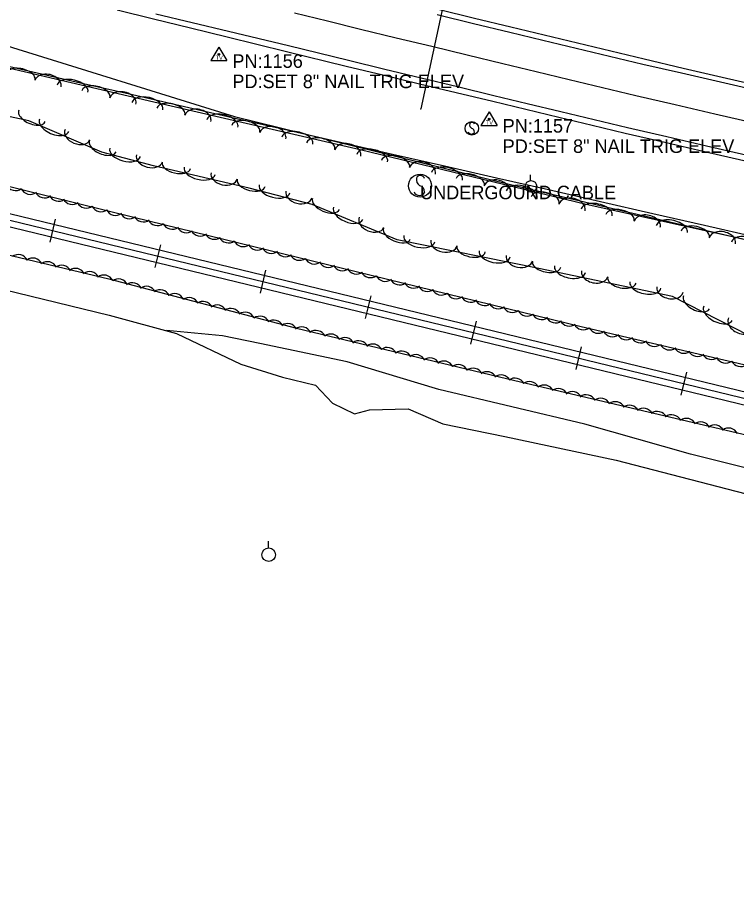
# Model space of a CAD drawing. Extents: x 1441650 to 1491889, y 345904 to 358319.
# Drawn here: x 1455683.2 to 1455949, y 351814.4 to 352134.5 of the extents above; entities that cross this region are included whole.
import ezdxf

# ---------------------------------------------------------------- set-up
doc = ezdxf.new("R2010")
doc.units = 0
for name, color, linetype in [('S_EDGE_PAVEMENT', 7, 'Continuous'), ('S_PAVEMENT_CROWN', 7, 'Continuous'), ('S_RAILROAD', 7, 'Continuous'), ('S_SECONDARY_CTL', 7, 'Continuous'), ('S_SECONDARY_CTL_ANNOT', 7, 'Continuous'), ('S_SHOULDER', 7, 'Continuous'), ('S_SIGN', 7, 'Continuous'), ('S_SIGN_ANNOT', 7, 'Continuous'), ('S_STREAM', 7, 'Continuous'), ('S_TREE', 7, 'Continuous'), ('S_UTILITY_POLE', 7, 'Continuous'), ('S_UTL_PT_SYM', 7, 'Continuous'), ('S_WATER_UTILITIES', 7, 'Continuous')]:
    doc.layers.add(name, color=color, linetype=linetype)

msp = doc.modelspace()

# ---------------------------------------------------------------- linework, layer by layer
at = {"layer": 'S_EDGE_PAVEMENT'}
for points in [[(1455734.36, 352135.81), (1455747.79, 352132.61), (1455761.22, 352129.41), (1455783.4, 352124.02), (1455805.57, 352118.63), (1455819.01, 352115.38), (1455832.44, 352112.14), (1455845.87, 352108.89), (1455859.31, 352105.64), (1455871.65, 352102.68), (1455884, 352099.71), (1455896.35, 352096.75), (1455908.69, 352093.78), (1455923.27, 352090.42), (1455937.84, 352087.06), (1455952.42, 352083.71)], [(1455838.37, 352135.52), (1455851.76, 352132.25), (1455865.15, 352128.99), (1455877.44, 352126.05), (1455889.72, 352123.11), (1455902.01, 352120.17), (1455914.3, 352117.22), (1455928.68, 352113.92), (1455943.05, 352110.61), (1455957.43, 352107.3)]]:
    msp.add_lwpolyline(points, dxfattribs=at)
at = {"layer": 'S_PAVEMENT_CROWN'}
msp.add_lwpolyline([(1455785.69, 352136.14), (1455797.86, 352133.15), (1455810.03, 352130.16), (1455823.18, 352126.96), (1455836.33, 352123.77), (1455849.48, 352120.58), (1455862.63, 352117.38), (1455874.9, 352114.44), (1455887.17, 352111.5), (1455899.44, 352108.56), (1455911.72, 352105.62), (1455926.32, 352102.23), (1455940.93, 352098.85), (1455955.53, 352095.46)], dxfattribs=at)
at = {"layer": 'S_RAILROAD'}
for p, q in [((1455697.22, 352059.91), (1455695.18, 352051.48)), ((1455696.76, 352058), (1455696.75, 352057.97)), ((1455695.65, 352053.42), (1455695.67, 352053.52)), ((1455736.1, 352050.49), (1455734.05, 352042.06)), ((1455735.63, 352048.58), (1455735.63, 352048.54)), ((1455734.53, 352044), (1455734.55, 352044.1)), ((1455774.97, 352041.06), (1455772.93, 352032.63)), ((1455774.51, 352039.15), (1455774.5, 352039.12)), ((1455773.4, 352034.58), (1455773.43, 352034.68)), ((1455813.85, 352031.64), (1455811.81, 352023.21)), ((1455813.39, 352029.73), (1455813.38, 352029.7)), ((1455812.28, 352025.15), (1455812.3, 352025.25)), ((1455852.73, 352022.22), (1455850.68, 352013.79)), ((1455852.26, 352020.31), (1455852.26, 352020.27)), ((1455851.16, 352015.73), (1455851.18, 352015.83)), ((1455891.6, 352012.79), (1455889.56, 352004.36)), ((1455891.14, 352010.88), (1455891.13, 352010.85)), ((1455890.03, 352006.31), (1455890.06, 352006.41)), ((1455930.48, 352003.37), (1455928.44, 351994.94)), ((1455930.02, 352001.46), (1455930.01, 352001.43)), ((1455928.91, 351996.88), (1455928.93, 351996.98))]:
    msp.add_line(p, q, dxfattribs=at)
for points in [[(1455455.77, 352113.97), (1456682.11, 351816.72)], [(1455456.15, 352116.32), (1456682.67, 351819.03)], [(1455455.4, 352111.66), (1456681.56, 351814.45)], [(1455696.17, 352055.7), (1455696.2, 352055.69)], [(1455735.05, 352046.28), (1455735.08, 352046.27)], [(1455773.92, 352036.85), (1455773.95, 352036.85)], [(1455812.8, 352027.43), (1455812.83, 352027.42)], [(1455851.68, 352018.01), (1455851.71, 352018)], [(1455890.55, 352008.58), (1455890.58, 352008.58)], [(1455929.43, 351999.16), (1455929.46, 351999.15)]]:
    msp.add_lwpolyline(points, dxfattribs=at)
at = {"layer": 'S_SECONDARY_CTL'}
for p, q in [((1455757.69, 352123.43), (1455754.68, 352118.48)), ((1455757.69, 352123.43), (1455760.63, 352118.48)), ((1455754.68, 352118.48), (1455760.63, 352118.48)), ((1455857.55, 352099.52), (1455854.54, 352094.56)), ((1455857.55, 352099.52), (1455860.5, 352094.56)), ((1455854.54, 352094.56), (1455860.5, 352094.56))]:
    msp.add_line(p, q, dxfattribs=at)
for centre, radius in [((1455757.69, 352120.82), 0.311), ((1455757.69, 352120.82), 0.183), ((1455757.69, 352120.82), 0.103), ((1455857.55, 352096.9), 0.311), ((1455857.55, 352096.9), 0.183), ((1455857.55, 352096.9), 0.103)]:
    msp.add_circle(centre, radius, dxfattribs=at)
at = {"layer": 'S_SHOULDER'}
for points in [[(1455720.17, 352137.27), (1455733.56, 352133.98), (1455747.16, 352130.61), (1455760.75, 352127.24), (1455782.73, 352121.84), (1455804.71, 352116.43), (1455818.26, 352113.18), (1455831.8, 352109.94), (1455845.35, 352106.69), (1455858.89, 352103.45), (1455871.13, 352100.51), (1455883.36, 352097.58), (1455895.6, 352094.65), (1455907.83, 352091.72), (1455922.46, 352088.33), (1455937.08, 352084.95), (1455951.71, 352081.56)], [(1455838.75, 352137.48), (1455852.15, 352134.2), (1455865.56, 352130.92), (1455877.88, 352127.97), (1455890.2, 352125.01), (1455902.52, 352122.06), (1455914.83, 352119.1), (1455929.27, 352115.76), (1455943.71, 352112.42), (1455958.15, 352109.08)]]:
    msp.add_lwpolyline(points, dxfattribs=at)
at = {"layer": 'S_SIGN'}
for centre, radius in [((1455851.15, 352093.47), 2.49), ((1455832.03, 352072.28), 4.24)]:
    msp.add_circle(centre, radius, dxfattribs=at)
for centre, radius, start, end in [((1455851.84, 352094.79), 1.5, 167.1196, 241.9813), ((1455851.22, 352094.73), 0.95, 16.5258, 156.8957), ((1455851, 352092.64), 1.28, 204.641, 335.359), ((1455850.74, 352092.12), 1.4, 358.6529, 73.7063), ((1455833.2, 352074.54), 2.55, 167.1196, 241.9813), ((1455832.16, 352074.44), 1.62, 16.5258, 156.8957), ((1455831.33, 352070), 2.38, 358.6529, 73.7063), ((1455831.77, 352070.88), 2.17, 204.641, 335.359)]:
    msp.add_arc(centre, radius, start, end, dxfattribs=at)
at = {"layer": 'S_STREAM'}
for points in [[(1455570.65, 352152.27), (1455677.91, 352124.39), (1455763.52, 352097.86), (1455865.45, 352072.7), (1455963.79, 352049.73), (1456092.75, 352019.83), (1456123.53, 352012.85), (1456209.98, 351995.39), (1456297.92, 351979.75), (1456353.79, 351968.38), (1456406.25, 351959.12)], [(1455479.84, 352083.61), (1455562.28, 352062.17), (1455717.15, 352024.43), (1455742.05, 352017.68), (1455765.77, 352006.3), (1455781.25, 352001.6), (1455793.4, 351998.55), (1455799.7, 351991.99), (1455807.77, 351987.95), (1455813.35, 351989.47), (1455827.64, 351989.81), (1455840.46, 351984.36), (1455863.33, 351979.58), (1455904.55, 351970.94), (1455959.13, 351956.78), (1456007.3, 351944.02), (1456057.01, 351932.97), (1456095.63, 351923.07), (1456137.28, 351913.68), (1456176.55, 351904.76), (1456220.75, 351895.52), (1456249.31, 351889.55), (1456263.27, 351886.63), (1456302.72, 351878.04)], [(1456285.74, 351891.33), (1456231.15, 351904.45), (1456187.76, 351914.99), (1456121.86, 351929.2), (1456060.18, 351942.11), (1455980.79, 351960.97), (1455932.01, 351973.11), (1455892.95, 351984.25), (1455839.01, 351996.99), (1455805.12, 352007.21), (1455772.85, 352013.96), (1455759.01, 352016.85), (1455738.39, 352018.75)]]:
    msp.add_lwpolyline(points, dxfattribs=at)
at = {"layer": 'S_TREE'}
for points in [[(1456183.84, 351952.11), (1456051.28, 351982.82), (1455891.58, 352020.16), (1455726.28, 352060.57), (1455589.62, 352094.27), (1455456.68, 352125.87)], [(1455953.56, 352016.9), (1455925.36, 352031.33), (1455875.93, 352041.67), (1455823.53, 352052.23), (1455792.2, 352065.38), (1455768.87, 352071.35), (1455733.48, 352079.6), (1455714.49, 352084.68), (1455687.43, 352096.26), (1455666.01, 352100.74), (1455643.81, 352105.75), (1455623.97, 352115.13), (1455622.2, 352126), (1455639.87, 352125.21), (1455733.61, 352103.31), (1455809.91, 352085.71), (1455893.38, 352065.4), (1455975.31, 352047.37)], [(1455639.5, 352089.68), (1455644.22, 352106.58), (1455648.94, 352123.48), (1455668.16, 352119.09), (1455687.37, 352114.7), (1455706.59, 352110.31), (1455725.81, 352105.92), (1455745.02, 352101.54), (1455764.24, 352097.15), (1455783.46, 352092.76), (1455802.68, 352088.37), (1455821.89, 352083.99), (1455841.11, 352079.6), (1455860.33, 352075.21), (1455879.54, 352070.82), (1455898.76, 352066.44), (1455917.98, 352062.05), (1455937.19, 352057.66), (1455956.41, 352053.27)], [(1455639.5, 352089.68), (1455644.22, 352106.58), (1455648.94, 352123.48), (1455668.16, 352119.09), (1455687.37, 352114.7), (1455706.59, 352110.31), (1455725.81, 352105.92), (1455745.02, 352101.54), (1455764.24, 352097.15), (1455783.46, 352092.76), (1455802.68, 352088.37), (1455821.89, 352083.99), (1455841.11, 352079.6), (1455860.33, 352075.21), (1455879.54, 352070.82), (1455898.76, 352066.44), (1455917.98, 352062.05), (1455937.19, 352057.66), (1455956.41, 352053.27)], [(1455456.05, 352100.82), (1455562.23, 352072.64), (1455637.52, 352056.89), (1455717, 352037.92), (1455786.43, 352019.6), (1455867.01, 352000.29), (1455965.58, 351977.23), (1456069.91, 351951.56), (1456157.96, 351930), (1456223.77, 351914.56), (1456307.86, 351893.94), (1456336.9, 351885.83), (1456408.43, 351868.06), (1456468.65, 351853.16), (1456519.46, 351840.69)]]:
    msp.add_lwpolyline(points, dxfattribs=at)
for centre, major_axis, ratio, start_param, end_param in [((1455684.56, 352112.59), (-5.21, 1.22), 0.540682, 3.141628, 6.283221), ((1455694.54, 352109.99), (-4.83, 1.13), 0.685288, 3.141653, 6.283246), ((1455703.61, 352108.14), (-5.71, 1.34), 0.550062, 3.14163, 6.283222), ((1455712.25, 352106.12), (-5.21, 1.22), 0.540682, 3.141628, 6.283221), ((1455722.22, 352103.52), (-4.83, 1.13), 0.685288, 3.141653, 6.283246), ((1455731.29, 352101.67), (-5.71, 1.34), 0.550062, 3.14163, 6.283222), ((1455739.94, 352099.67), (-5.21, 1.2), 0.540675, 3.141594, 6.283187), ((1455749.92, 352097.1), (-4.83, 1.11), 0.68528, 3.141595, 6.283188), ((1455688.66, 352098.05), (4.91, -2.1), 0.540681, 3.141567, 6.28316), ((1455759, 352095.27), (-5.72, 1.32), 0.550055, 3.141594, 6.283187), ((1455696.81, 352094.56), (5.39, -2.31), 0.550061, 3.141566, 6.283159), ((1455767.64, 352093.28), (-5.21, 1.2), 0.540675, 3.141594, 6.283187), ((1455777.62, 352090.71), (-4.83, 1.11), 0.68528, 3.141595, 6.283188), ((1455705.42, 352091.15), (4.56, -1.95), 0.685288, 3.14155, 6.283142), ((1455786.7, 352088.89), (-5.72, 1.32), 0.550055, 3.141594, 6.283187), ((1455714.79, 352086.86), (4.91, -2.1), 0.540681, 3.141567, 6.28316), ((1455795.34, 352086.89), (-5.21, 1.2), 0.540675, 3.141594, 6.283187), ((1455805.32, 352084.33), (-4.83, 1.11), 0.68528, 3.141595, 6.283188), ((1455723.04, 352084.58), (5.67, -1.52), 0.550055, 3.141593, 6.283185), ((1455814.36, 352082.45), (-5.7, 1.39), 0.550055, 3.141593, 6.283185), ((1455732.05, 352082.44), (4.79, -1.28), 0.68528, 3.141593, 6.283185), ((1455822.98, 352080.35), (-5.19, 1.26), 0.540675, 3.141593, 6.283185), ((1455832.92, 352077.66), (-4.81, 1.17), 0.68528, 3.141593, 6.283185), ((1455741.94, 352079.8), (5.21, -1.21), 0.540675, 3.141593, 6.283185), ((1455750.57, 352077.79), (5.72, -1.33), 0.550055, 3.141593, 6.283185), ((1455841.98, 352075.72), (-5.7, 1.39), 0.550055, 3.141593, 6.283185), ((1455759.65, 352075.95), (4.83, -1.12), 0.68528, 3.141593, 6.283185), ((1455850.6, 352073.63), (-5.19, 1.26), 0.540675, 3.141593, 6.283185), ((1455860.55, 352070.94), (-4.81, 1.17), 0.68528, 3.141593, 6.283185), ((1455682.5, 352074.08), (3.54, -0.85), 0.988855, 3.819852, 5.593052), ((1455769.67, 352073.34), (5.18, -1.33), 0.540675, 3.141593, 6.283185), ((1455778.26, 352071.14), (5.68, -1.46), 0.550055, 3.141593, 6.283185), ((1455869.6, 352069), (-5.7, 1.39), 0.550055, 3.141593, 6.283185), ((1455687.98, 352072.69), (3.54, -0.85), 0.988855, 3.819852, 5.593052), ((1455693.26, 352071.39), (3.54, -0.85), 0.988855, 3.819852, 5.593052), ((1455698.42, 352070.15), (3.54, -0.85), 0.988855, 3.819852, 5.593052), ((1455787.29, 352069.09), (4.8, -1.23), 0.68528, 3.141593, 6.283185), ((1455878.22, 352066.9), (-5.19, 1.26), 0.540675, 3.141593, 6.283185), ((1455703.57, 352068.96), (3.54, -0.85), 0.988855, 3.819852, 5.593052), ((1455708.73, 352067.61), (3.54, -0.85), 0.988855, 3.819852, 5.593052), ((1455797.28, 352065.54), (4.93, -2.07), 0.540677, 3.141593, 6.283185), ((1455888.17, 352064.21), (-4.81, 1.17), 0.68528, 3.141593, 6.283185), ((1455897.29, 352062.36), (-5.73, 1.26), 0.550085, 3.141671, 6.283264), ((1455714.2, 352066.23), (3.54, -0.85), 0.988855, 3.819852, 5.593052), ((1455719.48, 352064.92), (3.54, -0.85), 0.988855, 3.819852, 5.593052), ((1455724.64, 352063.69), (3.54, -0.85), 0.988855, 3.819852, 5.593052), ((1455805.46, 352062.11), (5.41, -2.27), 0.550057, 3.141593, 6.283185), ((1455905.95, 352060.46), (-5.22, 1.15), 0.540704, 3.141669, 6.283261), ((1455729.78, 352062.5), (3.54, -0.87), 0.988855, 3.825789, 5.598989), ((1455734.95, 352061.16), (3.54, -0.87), 0.988855, 3.825789, 5.598989), ((1455814.1, 352058.77), (4.57, -1.92), 0.685283, 3.141593, 6.283185), ((1455915.96, 352057.99), (-4.84, 1.07), 0.685317, 3.141721, 6.283314), ((1455925.06, 352056.26), (-5.73, 1.26), 0.550085, 3.141671, 6.283264), ((1455740.43, 352059.79), (3.54, -0.87), 0.988855, 3.825789, 5.598989), ((1455745.71, 352058.49), (3.54, -0.87), 0.988855, 3.825789, 5.598989), ((1455750.87, 352057.27), (3.54, -0.87), 0.988855, 3.825789, 5.598989), ((1455823.5, 352054.55), (4.93, -2.07), 0.540677, 3.141593, 6.283185), ((1455933.72, 352054.35), (-5.22, 1.15), 0.540704, 3.141669, 6.283261), ((1455943.72, 352051.88), (-4.84, 1.07), 0.685317, 3.141721, 6.283314), ((1455756.02, 352056.09), (3.54, -0.87), 0.988855, 3.825789, 5.598989), ((1455761.19, 352054.75), (3.54, -0.87), 0.988855, 3.825789, 5.598989), ((1455831.74, 352052.74), (5.75, -1.16), 0.550055, 3.141593, 6.283185), ((1455952.82, 352050.15), (-5.73, 1.26), 0.550085, 3.141671, 6.283264), ((1455766.66, 352053.38), (3.54, -0.87), 0.988855, 3.825789, 5.598989), ((1455771.95, 352052.08), (3.54, -0.87), 0.988855, 3.825789, 5.598989), ((1455777.11, 352050.85), (3.54, -0.87), 0.988855, 3.825789, 5.598989), ((1455840.86, 352051.17), (4.86, -0.98), 0.685279, 3.141593, 6.283185), ((1455850.91, 352048.88), (5.24, -1.06), 0.540675, 3.141593, 6.283185), ((1455683.63, 352043.19), (-3.54, 0.85), 0.998496, 3.825789, 5.598989), ((1455782.26, 352049.67), (3.54, -0.87), 0.988855, 3.825789, 5.598989), ((1455787.42, 352048.33), (3.54, -0.87), 0.988855, 3.825789, 5.598989), ((1455859.6, 352047.12), (5.75, -1.16), 0.550055, 3.141593, 6.283185), ((1455868.73, 352045.55), (4.86, -0.98), 0.685279, 3.141593, 6.283185), ((1455688.93, 352041.92), (-3.54, 0.85), 0.998496, 3.825789, 5.598989), ((1455694.41, 352040.58), (-3.54, 0.85), 0.998496, 3.825789, 5.598989), ((1455699.58, 352039.27), (-3.54, 0.85), 0.998496, 3.825789, 5.598989), ((1455792.9, 352046.96), (3.54, -0.87), 0.988855, 3.825789, 5.598989), ((1455798.18, 352045.67), (3.54, -0.87), 0.988855, 3.825789, 5.598989), ((1455803.34, 352044.44), (3.54, -0.87), 0.988855, 3.825789, 5.598989), ((1455878.79, 352043.24), (5.23, -1.09), 0.540678, 3.141568, 6.283161), ((1455704.74, 352038.11), (-3.54, 0.85), 0.998496, 3.825789, 5.598989), ((1455709.91, 352036.92), (-3.54, 0.85), 0.998496, 3.825789, 5.598989), ((1455808.49, 352043.26), (3.54, -0.87), 0.988855, 3.825789, 5.598989), ((1455813.66, 352041.92), (3.54, -0.87), 0.988855, 3.825789, 5.598989), ((1455887.47, 352041.42), (5.74, -1.2), 0.550058, 3.141567, 6.28316), ((1455896.58, 352039.78), (4.85, -1.01), 0.685283, 3.141551, 6.283144), ((1455715.2, 352035.65), (-3.54, 0.85), 0.998496, 3.825789, 5.598989), ((1455720.6, 352034.22), (-3.52, 0.93), 0.998496, 3.825789, 5.598989), ((1455725.73, 352032.79), (-3.52, 0.93), 0.998496, 3.825789, 5.598989), ((1455819.13, 352040.55), (3.54, -0.87), 0.988855, 3.825789, 5.598989), ((1455824.42, 352039.25), (3.54, -0.87), 0.988855, 3.825789, 5.598989), ((1455829.58, 352038.03), (3.54, -0.87), 0.988855, 3.825789, 5.598989), ((1455906.61, 352037.42), (5.23, -1.09), 0.540678, 3.141568, 6.283161), ((1455915.29, 352035.6), (5.74, -1.2), 0.550058, 3.141567, 6.28316), ((1455730.86, 352031.51), (-3.52, 0.93), 0.998496, 3.825789, 5.598989), ((1455736, 352030.2), (-3.52, 0.93), 0.998496, 3.825789, 5.598989), ((1455834.73, 352036.84), (3.54, -0.87), 0.988855, 3.825789, 5.598989), ((1455839.89, 352035.5), (3.54, -0.87), 0.988855, 3.825789, 5.598989), ((1455924.41, 352033.97), (4.85, -1.01), 0.685283, 3.141551, 6.283144), ((1455741.26, 352028.81), (-3.52, 0.93), 0.998496, 3.825789, 5.598989), ((1455746.71, 352027.33), (-3.52, 0.93), 0.998496, 3.825789, 5.598989), ((1455845.37, 352034.13), (3.54, -0.87), 0.988855, 3.825789, 5.598989), ((1455850.65, 352032.84), (3.54, -0.87), 0.988855, 3.825789, 5.598989), ((1455855.82, 352031.61), (3.54, -0.87), 0.988855, 3.825789, 5.598989), ((1455934.19, 352029.2), (4.76, -2.44), 0.540679, 3.141591, 6.283184), ((1455751.85, 352025.9), (-3.52, 0.93), 0.998496, 3.825789, 5.598989), ((1455756.98, 352024.62), (-3.52, 0.93), 0.998496, 3.825789, 5.598989), ((1455762.11, 352023.31), (-3.52, 0.93), 0.998496, 3.825789, 5.598989), ((1455860.96, 352030.43), (3.54, -0.87), 0.988855, 3.825789, 5.598989), ((1455866.13, 352029.09), (3.54, -0.87), 0.988855, 3.825789, 5.598989), ((1455942.08, 352025.16), (5.22, -2.67), 0.550059, 3.141591, 6.283184), ((1455767.37, 352021.92), (-3.52, 0.93), 0.998496, 3.825789, 5.598989), ((1455772.83, 352020.44), (-3.52, 0.93), 0.998496, 3.825789, 5.598989), ((1455871.61, 352027.72), (3.54, -0.87), 0.988855, 3.825789, 5.598989), ((1455876.89, 352026.42), (3.54, -0.87), 0.988855, 3.825789, 5.598989), ((1455777.97, 352019.01), (-3.52, 0.93), 0.998496, 3.825789, 5.598989), ((1455783.09, 352017.73), (-3.52, 0.93), 0.998496, 3.825789, 5.598989), ((1455882.05, 352025.2), (3.54, -0.87), 0.988855, 3.825789, 5.598989), ((1455887.2, 352024.01), (3.54, -0.87), 0.988855, 3.825789, 5.598989), ((1455892.34, 352022.68), (3.55, -0.83), 0.988854, 3.825789, 5.598989), ((1455950.45, 352021.17), (4.41, -2.26), 0.685284, 3.14159, 6.283183), ((1455788.3, 352016.46), (-3.52, 0.95), 0.998495, 3.854878, 5.628079), ((1455793.59, 352015.19), (-3.52, 0.95), 0.998495, 3.854878, 5.628079), ((1455799.08, 352013.84), (-3.52, 0.95), 0.998495, 3.854878, 5.628079), ((1455897.83, 352021.37), (3.55, -0.83), 0.988854, 3.825789, 5.598989), ((1455903.13, 352020.12), (3.55, -0.83), 0.988854, 3.825789, 5.598989), ((1455908.3, 352018.95), (3.55, -0.83), 0.988854, 3.825789, 5.598989), ((1455804.25, 352012.52), (-3.52, 0.95), 0.998495, 3.854878, 5.628079), ((1455809.4, 352011.36), (-3.52, 0.95), 0.998495, 3.854878, 5.628079), ((1455913.46, 352017.82), (3.55, -0.83), 0.988854, 3.825789, 5.598989), ((1455918.64, 352016.53), (3.55, -0.83), 0.988854, 3.825789, 5.598989), ((1455814.57, 352010.16), (-3.52, 0.95), 0.998495, 3.854878, 5.628079), ((1455819.86, 352008.89), (-3.52, 0.95), 0.998495, 3.854878, 5.628079), ((1455825.34, 352007.54), (-3.52, 0.95), 0.998495, 3.854878, 5.628079), ((1455924.13, 352015.22), (3.55, -0.83), 0.988854, 3.825789, 5.598989), ((1455929.43, 352013.97), (3.55, -0.83), 0.988854, 3.825789, 5.598989), ((1455934.6, 352012.8), (3.55, -0.83), 0.988854, 3.825789, 5.598989), ((1455830.51, 352006.23), (-3.52, 0.95), 0.998495, 3.854878, 5.628079), ((1455835.66, 352005.07), (-3.52, 0.95), 0.998495, 3.854878, 5.628079), ((1455840.83, 352003.87), (-3.52, 0.95), 0.998495, 3.854878, 5.628079), ((1455939.76, 352011.67), (3.55, -0.83), 0.988854, 3.825789, 5.598989), ((1455944.94, 352010.38), (3.55, -0.83), 0.988854, 3.825789, 5.598989), ((1455846.12, 352002.6), (-3.52, 0.95), 0.998495, 3.854878, 5.628079), ((1455851.6, 352001.25), (-3.52, 0.95), 0.998495, 3.854878, 5.628079), ((1455950.43, 352009.07), (3.55, -0.83), 0.988854, 3.825789, 5.598989), ((1455856.78, 351999.93), (-3.52, 0.95), 0.998495, 3.854878, 5.628079), ((1455861.93, 351998.77), (-3.52, 0.95), 0.998495, 3.854878, 5.628079), ((1455867.11, 351997.57), (-3.55, 0.81), 0.998496, 3.818783, 5.591984), ((1455872.41, 351996.33), (-3.55, 0.81), 0.998496, 3.818783, 5.591984), ((1455877.9, 351995.01), (-3.55, 0.81), 0.998496, 3.818783, 5.591984), ((1455883.08, 351993.73), (-3.55, 0.81), 0.998496, 3.818783, 5.591984), ((1455888.24, 351992.59), (-3.55, 0.81), 0.998496, 3.818783, 5.591984), ((1455893.41, 351991.42), (-3.55, 0.81), 0.998496, 3.818783, 5.591984), ((1455898.71, 351990.18), (-3.55, 0.81), 0.998496, 3.818783, 5.591984), ((1455904.2, 351988.86), (-3.55, 0.81), 0.998496, 3.818783, 5.591984), ((1455909.37, 351987.57), (-3.55, 0.81), 0.998496, 3.818783, 5.591984), ((1455914.53, 351986.44), (-3.55, 0.81), 0.998496, 3.818783, 5.591984), ((1455919.71, 351985.27), (-3.55, 0.81), 0.998496, 3.818783, 5.591984), ((1455925, 351984.03), (-3.55, 0.81), 0.998496, 3.818783, 5.591984), ((1455930.49, 351982.71), (-3.55, 0.81), 0.998496, 3.818783, 5.591984), ((1455935.67, 351981.42), (-3.55, 0.81), 0.998496, 3.818783, 5.591984), ((1455940.83, 351980.29), (-3.55, 0.81), 0.998496, 3.818783, 5.591984), ((1455946.01, 351979.12), (-3.55, 0.81), 0.998496, 3.818783, 5.591984)]:
    msp.add_ellipse(centre, major_axis=major_axis, ratio=ratio, start_param=start_param, end_param=end_param, dxfattribs=at)
at = {"layer": 'S_UTILITY_POLE'}
for p, q in [((1455872.9, 352074.17), (1455872.9, 352076.28)), ((1455775.98, 351938.47), (1455775.98, 351940.95))]:
    msp.add_line(p, q, dxfattribs=at)
for centre, radius in [((1455873.02, 352072.03), 2.13), ((1455776.12, 351935.95), 2.5)]:
    msp.add_circle(centre, radius, dxfattribs=at)
at = {"layer": 'S_UTL_PT_SYM'}
msp.add_lwpolyline([(1455832.27, 352100.64), (1455832.27, 352100.69), (1455832.27, 352100.64), (1455832.22, 352100.64), (1455832.27, 352100.64), (1455832.27, 352100.59), (1455832.27, 352100.64), (1455832.32, 352100.64)], dxfattribs=at)
at = {"layer": 'S_WATER_UTILITIES'}
msp.add_line((1455847.75, 352172.42), (1455832.27, 352100.64), dxfattribs=at)

# ---------------------------------------------------------------- texts
at = {"layer": 'S_SECONDARY_CTL'}
for p in [(1455756.48, 352118.81), (1455856.34, 352094.89)]:
    msp.add_text('TV', height=1.5, rotation=360, dxfattribs=at).set_placement(p)
at = {"layer": 'S_SECONDARY_CTL_ANNOT'}
for s, p in [('PN:1156', (1455762.69, 352115.82)), ('PD:SET 8" NAIL TRIG ELEV', (1455762.69, 352108.32)), ('PN:1157', (1455862.55, 352091.9)), ('PD:SET 8" NAIL TRIG ELEV', (1455862.55, 352084.4))]:
    msp.add_text(s, height=5, dxfattribs=at).set_placement(p)
at = {"layer": 'S_SIGN_ANNOT'}
msp.add_text('UNDERGOUND CABLE', height=5, dxfattribs=at).set_placement((1455832.03, 352067.28))

doc.saveas('drawing.dxf')
